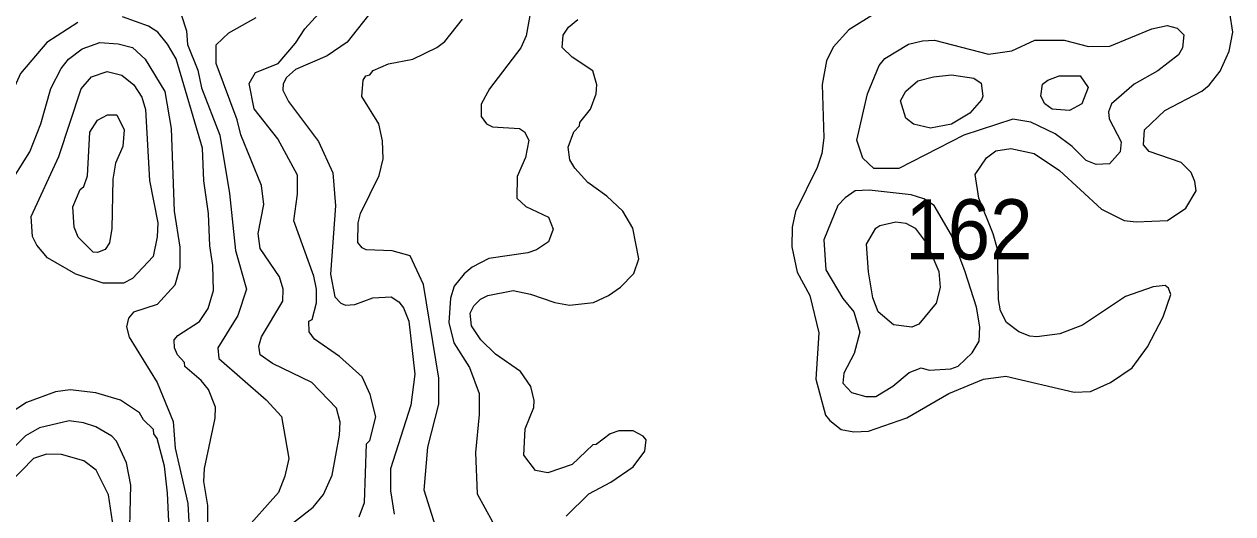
# Model space of a CAD drawing. Extents: x 673.3 to 698.5, y 6984.3 to 7012.3.
# Drawn here: x 694.629 to 696.237, y 6997.119 to 6997.77 of the extents above; entities that cross this region are included whole.
import ezdxf

# ---------------------------------------------------------------- set-up
doc = ezdxf.new("R2010")
doc.units = 0
doc.header["$LTSCALE"] = 0.032
doc.layers.add('1', color=7, linetype='Continuous', lineweight=25)
doc.layers.add('2', color=7, linetype='Continuous', lineweight=13)
doc.layers.add('21', color=7, linetype='Continuous')

msp = doc.modelspace()

# ---------------------------------------------------------------- linework, layer by layer
at = {"layer": '1'}
for points in [[(695.0746, 6997.1146), (695.0818, 6997.134), (695.0843, 6997.212), (695.0885, 6997.2161), (695.0966, 6997.2476), (695.0892, 6997.2777), (695.0785, 6997.3012), (695.0484, 6997.3281), (695.015, 6997.3511), (695.0079, 6997.3608), (695.0077, 6997.3751), (695.012, 6997.3773), (695.0176, 6997.3996), (695.0176, 6997.4178), (695.0144, 6997.4351), (694.9876, 6997.5084), (694.9924, 6997.5442), (694.9924, 6997.5695), (694.9665, 6997.6176), (694.9347, 6997.6576), (694.9282, 6997.6911), (694.9364, 6997.7058), (694.9667, 6997.7177), (694.9899, 6997.7449), (695.0023, 6997.764), (695.0352, 6997.7997)], [(694.823, 6997.0706), (694.8197, 6997.1463), (694.8155, 6997.1821), (694.8059, 6997.2188), (694.8013, 6997.2251), (694.8009, 6997.231), (694.7876, 6997.2436), (694.7824, 6997.2529), (694.757, 6997.2701), (694.7241, 6997.2799), (694.69, 6997.2839), (694.6705, 6997.281), (694.6319, 6997.267), (694.5958, 6997.2432)]]:
    msp.add_lwpolyline(points, dxfattribs=at)
msp.add_lwpolyline([(694.66, 6997.4593), (694.6459, 6997.4763), (694.64, 6997.4878), (694.6383, 6997.5144), (694.6751, 6997.5941), (694.7048, 6997.6843), (694.7183, 6997.7001), (694.7391, 6997.7074), (694.7586, 6997.7025), (694.7749, 6997.6894), (694.7855, 6997.6732), (694.7901, 6997.6567), (694.7954, 6997.5621), (694.8067, 6997.5057), (694.8059, 6997.4872), (694.8003, 6997.4609), (694.7731, 6997.432), (694.7611, 6997.4257), (694.7339, 6997.4257), (694.6975, 6997.4375)], close=True, dxfattribs=at)
at = {"layer": '2'}
for points in [[(695.3059, 6997.8068), (695.2969, 6997.7547), (695.2896, 6997.7385), (695.2479, 6997.684), (695.2367, 6997.6639), (695.2369, 6997.6475), (695.2441, 6997.6375), (695.2518, 6997.6337), (695.288, 6997.6316), (695.2943, 6997.6271), (695.3001, 6997.6157), (695.2956, 6997.5927), (695.2848, 6997.5676), (695.2841, 6997.5389), (695.2962, 6997.5278), (695.3264, 6997.5133), (695.3326, 6997.4974), (695.3262, 6997.4804), (695.3103, 6997.4698), (695.2991, 6997.4659), (695.2471, 6997.4584), (695.2249, 6997.447), (695.2143, 6997.4382), (695.201, 6997.4216), (695.1959, 6997.4058), (695.1936, 6997.3734), (695.2006, 6997.3464), (695.2211, 6997.3135), (695.2342, 6997.279), (695.2342, 6997.2508), (695.2293, 6997.2005), (695.2316, 6997.1451), (695.2521, 6997.108)], [(694.8378, 6997.7829), (694.8449, 6997.7612), (694.8463, 6997.7433), (694.8597, 6997.7088), (694.8648, 6997.6856), (694.889, 6997.6225), (694.9019, 6997.5448), (694.9099, 6997.4691)], [(695.0934, 6997.7904), (695.0586, 6997.7461), (695.0318, 6997.7282), (694.9896, 6997.7101), (694.9779, 6997.6994), (694.9736, 6997.6908), (694.973, 6997.6826), (694.9806, 6997.6673), (695.0204, 6997.614), (695.0396, 6997.5725), (695.0429, 6997.5283), (695.0364, 6997.4377), (695.0422, 6997.4076), (695.05, 6997.399), (695.0564, 6997.3963), (695.0689, 6997.3972), (695.0928, 6997.4061), (695.1171, 6997.4076), (695.1273, 6997.4006), (695.1333, 6997.3929), (695.1405, 6997.3751), (695.1487, 6997.3045), (695.1431, 6997.2631), (695.1162, 6997.1787), (695.1162, 6997.1495), (695.121, 6997.1184)], [(695.7603, 6997.7839), (695.7261, 6997.7628), (695.7053, 6997.7396), (695.6962, 6997.7216), (695.6903, 6997.6901), (695.6927, 6997.6189), (695.6902, 6997.5981), (695.684, 6997.5793), (695.6548, 6997.5211), (695.6504, 6997.4999), (695.6499, 6997.4739), (695.6571, 6997.4401), (695.674, 6997.4093), (695.6861, 6997.3595), (695.6822, 6997.298), (695.6951, 6997.2501), (695.7007, 6997.2427), (695.7156, 6997.2311), (695.7324, 6997.2278), (695.7519, 6997.2285), (695.8033, 6997.2463), (695.8588, 6997.279), (695.9051, 6997.2977), (695.9346, 6997.3018), (696.0256, 6997.2807), (696.0476, 6997.2814), (696.0741, 6997.2933), (696.1028, 6997.3129), (696.1234, 6997.3407), (696.1442, 6997.3806), (696.1543, 6997.4104), (696.1514, 6997.4189), (696.147, 6997.4223), (696.1309, 6997.4207), (696.0942, 6997.4077), (696.0367, 6997.3699), (696.0066, 6997.3581), (695.9759, 6997.354), (695.9666, 6997.3549), (695.9519, 6997.3609), (695.9357, 6997.3734), (695.9275, 6997.3888), (695.925, 6997.4037), (695.9238, 6997.4708), (695.918, 6997.4911), (695.8987, 6997.5385), (695.8939, 6997.5703), (695.9092, 6997.5923), (695.9214, 6997.6017), (695.9416, 6997.6049), (695.9724, 6997.5981), (696.006, 6997.5757), (696.062, 6997.5239), (696.0924, 6997.5088), (696.108, 6997.5071), (696.1499, 6997.5089), (696.1743, 6997.5253), (696.1879, 6997.5484), (696.1862, 6997.561), (696.1814, 6997.5728), (696.168, 6997.5861), (696.1255, 6997.6006), (696.118, 6997.6097), (696.1194, 6997.6297), (696.1465, 6997.6553), (696.1955, 6997.681), (696.2055, 6997.6892), (696.2198, 6997.7077), (696.2319, 6997.7344), (696.2368, 6997.7595), (696.2327, 6997.7854)], [(694.7003, 6997.7726), (694.6588, 6997.7458), (694.6241, 6997.7047), (694.6063, 6997.6653), (694.5953, 6997.6483), (694.5575, 6997.6114), (694.5423, 6997.6057), (694.4954, 6997.5965), (694.4351, 6997.5967), (694.4078, 6997.5997), (694.3447, 6997.6164), (694.3013, 6997.6509), (694.2929, 6997.6602), (694.2831, 6997.6798), (694.2782, 6997.7312), (694.2689, 6997.7524), (694.2482, 6997.7668), (694.2472, 6997.7815)], [(694.8727, 6997.0823), (694.8734, 6997.1298), (694.8678, 6997.1616), (694.8686, 6997.1791), (694.8831, 6997.246), (694.8832, 6997.2608), (694.8739, 6997.2843), (694.8644, 6997.2962), (694.8428, 6997.3148), (694.8421, 6997.3202), (694.8328, 6997.3304), (694.8287, 6997.3394), (694.8286, 6997.3503), (694.8333, 6997.3562), (694.8621, 6997.3745), (694.8736, 6997.3917), (694.8808, 6997.4157), (694.8799, 6997.449), (694.876, 6997.4755), (694.8742, 6997.5185), (694.8678, 6997.5618), (694.8661, 6997.6051), (694.831, 6997.724), (694.8196, 6997.7435), (694.8067, 6997.7595), (694.7943, 6997.7677), (694.7597, 6997.7799)], [(694.9365, 6997.0677), (695.0134, 6997.1275), (695.0269, 6997.1444), (695.0387, 6997.17), (695.0485, 6997.2235), (695.0493, 6997.2406), (695.0445, 6997.2595), (695.0116, 6997.2933), (694.959, 6997.3189), (694.9429, 6997.3302), (694.941, 6997.3418), (694.9444, 6997.354), (694.9729, 6997.4018), (694.9736, 6997.4178), (694.9686, 6997.4341), (694.9426, 6997.4718), (694.9403, 6997.4916), (694.9476, 6997.5303), (694.9444, 6997.5557), (694.9171, 6997.6229), (694.9123, 6997.6429), (694.8844, 6997.7179), (694.8843, 6997.7425), (694.9011, 6997.7586), (694.9375, 6997.7792)], [(695.1461, 6997.7237), (695.178, 6997.7393), (695.1883, 6997.747), (695.2119, 6997.7768)], [(695.3498, 6997.1154), (695.38, 6997.1454), (695.4095, 6997.1607), (695.4392, 6997.1811), (695.4546, 6997.2019), (695.4565, 6997.217), (695.4524, 6997.222), (695.4392, 6997.2291), (695.42, 6997.2293), (695.4086, 6997.2253), (695.3897, 6997.2108), (695.3854, 6997.2103), (695.3578, 6997.1844), (695.3257, 6997.1733), (695.3092, 6997.1765), (695.2937, 6997.1969), (695.2953, 6997.2316), (695.3068, 6997.2601), (695.3075, 6997.2693), (695.3029, 6997.2882), (695.289, 6997.3083), (695.256, 6997.3313), (695.2363, 6997.3502), (695.224, 6997.3687), (695.2221, 6997.3855), (695.227, 6997.3955), (695.2359, 6997.4045), (695.2457, 6997.4093), (695.2796, 6997.4158), (695.3024, 6997.411), (695.3346, 6997.3997), (695.3542, 6997.3964), (695.3863, 6997.4001), (695.4064, 6997.409), (695.4224, 6997.4201), (695.4397, 6997.4384), (695.4467, 6997.4582), (695.4385, 6997.499), (695.4251, 6997.5216), (695.4039, 6997.5414), (695.3787, 6997.5597), (695.3615, 6997.5787), (695.3548, 6997.5899), (695.3524, 6997.6064), (695.3601, 6997.627), (695.3676, 6997.635), (695.3681, 6997.6393), (695.3824, 6997.6571), (695.3896, 6997.6775), (695.3906, 6997.6895), (695.3855, 6997.7083), (695.3578, 6997.7263), (695.3445, 6997.739), (695.3457, 6997.7557), (695.3532, 6997.7662), (695.3654, 6997.7766)], [(694.6056, 6997.5517), (694.6366, 6997.6002), (694.6512, 6997.6377), (694.6641, 6997.6846), (694.6782, 6997.711), (694.6879, 6997.7237), (694.7061, 6997.7376), (694.7293, 6997.7456), (694.754, 6997.744), (694.7731, 6997.7392), (694.7896, 6997.7237), (694.8158, 6997.6806), (694.8246, 6997.6312), (694.8284, 6997.5214), (694.836, 6997.4735), (694.836, 6997.4465), (694.8292, 6997.4228), (694.8057, 6997.3972), (694.7745, 6997.3869), (694.7677, 6997.3792), (694.7652, 6997.3673), (694.7686, 6997.3537), (694.806, 6997.2935), (694.827, 6997.2416), (694.8296, 6997.2062), (694.8465, 6997.1325), (694.8482, 6997.1)], [(695.1788, 6997.0937), (695.161, 6997.1502), (695.1658, 6997.2072), (695.1805, 6997.2647), (695.1804, 6997.2992), (695.1601, 6997.424), (695.1423, 6997.4621), (695.1186, 6997.4688), (695.084, 6997.4698), (695.0784, 6997.4724), (695.0729, 6997.4797), (695.073, 6997.5059), (695.0761, 6997.5183), (695.1013, 6997.5688), (695.1063, 6997.5912), (695.1055, 6997.6149), (695.1006, 6997.6374), (695.0779, 6997.6741), (695.0798, 6997.6955), (695.0834, 6997.7016), (695.0885, 6997.7028), (695.0931, 6997.7085), (695.1135, 6997.7173), (695.1461, 6997.7237)], [(694.9099, 6997.4691), (694.9247, 6997.4178), (694.9132, 6997.3828), (694.8867, 6997.3396), (694.8877, 6997.3252), (694.9508, 6997.2703), (694.971, 6997.2484), (694.9809, 6997.1922), (694.9757, 6997.1688), (694.9671, 6997.1472), (694.9197, 6997.0939)], [(694.7684, 6997.0645), (694.7708, 6997.1569), (694.765, 6997.1865), (694.7515, 6997.2152), (694.7455, 6997.2221), (694.7242, 6997.2343), (694.7078, 6997.24), (694.6886, 6997.2424), (694.6493, 6997.2333), (694.6305, 6997.2223), (694.6045, 6997.1959)], [(694.5903, 6996.814), (694.6391, 6996.81), (694.7168, 6996.8189), (694.7271, 6996.829), (694.7362, 6996.8484), (694.7408, 6996.8673), (694.7407, 6996.9047), (694.7351, 6996.9523), (694.7372, 6997.0256), (694.7473, 6997.066), (694.7489, 6997.0906), (694.7409, 6997.1439), (694.7245, 6997.177), (694.7081, 6997.1894), (694.6786, 6997.1977), (694.6587, 6997.1983), (694.6412, 6997.1925), (694.6093, 6997.1597)]]:
    msp.add_lwpolyline(points, dxfattribs=at)
for points in [[(696.0419, 6997.5886), (696.0231, 6997.6074), (696.0005, 6997.6243), (695.9679, 6997.6396), (695.944, 6997.6439), (695.879, 6997.6226), (695.7923, 6997.5783), (695.759, 6997.578), (695.7447, 6997.592), (695.7368, 6997.616), (695.7509, 6997.6775), (695.7665, 6997.7151), (695.7737, 6997.7244), (695.8053, 6997.7436), (695.8241, 6997.7482), (695.8399, 6997.7489), (695.9116, 6997.7303), (695.9427, 6997.7347), (695.9732, 6997.7487), (696.0126, 6997.749), (696.0447, 6997.7407), (696.0733, 6997.7409), (696.1292, 6997.7641), (696.1495, 6997.7683), (696.1626, 6997.7651), (696.1714, 6997.756), (696.1699, 6997.7385), (696.1647, 6997.7294), (696.1369, 6997.7079), (696.1055, 6997.6905), (696.0755, 6997.6642), (696.0715, 6997.6537), (696.0722, 6997.6442), (696.0884, 6997.6136), (696.087, 6997.6004), (696.0728, 6997.5843), (696.0552, 6997.5837)], [(695.8386, 6997.7002), (695.8626, 6997.7026), (695.8923, 6997.6984), (695.902, 6997.6918), (695.9043, 6997.6744), (695.9025, 6997.6694), (695.8868, 6997.6516), (695.8626, 6997.6372), (695.8346, 6997.6317), (695.8121, 6997.6371), (695.8017, 6997.6452), (695.7946, 6997.6683), (695.8017, 6997.681), (695.8179, 6997.695)], [(695.9963, 6997.6571), (695.9867, 6997.6642), (695.9813, 6997.6743), (695.9835, 6997.6902), (695.9906, 6997.6958), (696.0059, 6997.7016), (696.0339, 6997.7016), (696.0444, 6997.6861), (696.0361, 6997.6641), (696.0193, 6997.6553)], [(694.7008, 6997.4869), (694.6953, 6997.5001), (694.6935, 6997.5272), (694.7034, 6997.5502), (694.7084, 6997.5541), (694.7129, 6997.5684), (694.7163, 6997.6265), (694.7266, 6997.6427), (694.7397, 6997.6497), (694.7522, 6997.6497), (694.7619, 6997.6296), (694.76, 6997.6075), (694.7504, 6997.5851), (694.7466, 6997.5641), (694.7456, 6997.4983), (694.7424, 6997.4791), (694.7368, 6997.4702), (694.7266, 6997.4664), (694.7205, 6997.467)], [(695.8224, 6997.313), (695.8327, 6997.31), (695.8616, 6997.3117), (695.8713, 6997.3151), (695.89, 6997.3331), (695.8995, 6997.3486), (695.9004, 6997.3676), (695.8956, 6997.3937), (695.8808, 6997.4407), (695.8624, 6997.4894), (695.8393, 6997.5289), (695.8258, 6997.5379), (695.809, 6997.543), (695.7528, 6997.5494), (695.7344, 6997.5486), (695.7209, 6997.5392), (695.7115, 6997.5289), (695.6929, 6997.4832), (695.6953, 6997.4433), (695.7179, 6997.4052), (695.7326, 6997.3873), (695.7407, 6997.3606), (695.733, 6997.3322), (695.7194, 6997.3058), (695.7181, 6997.2927), (695.7295, 6997.2801), (695.7487, 6997.275), (695.7619, 6997.275), (695.7846, 6997.2887), (695.806, 6997.3067)], [(695.7883, 6997.507), (695.8017, 6997.5055), (695.8141, 6997.4989), (695.83, 6997.4777), (695.8458, 6997.4412), (695.8474, 6997.4197), (695.8423, 6997.3992), (695.8189, 6997.3711), (695.8097, 6997.3671), (695.7852, 6997.3701), (695.765, 6997.3876), (695.7579, 6997.4059), (695.7521, 6997.4406), (695.7493, 6997.4776), (695.7618, 6997.4986), (695.7674, 6997.5023)]]:
    msp.add_lwpolyline(points, close=True, dxfattribs=at)

# ---------------------------------------------------------------- texts
at = {"layer": '21', "width": 0.95}
msp.add_text('162', height=0.08, dxfattribs=at).set_placement((695.8009, 6997.4572))

doc.saveas('drawing.dxf')
